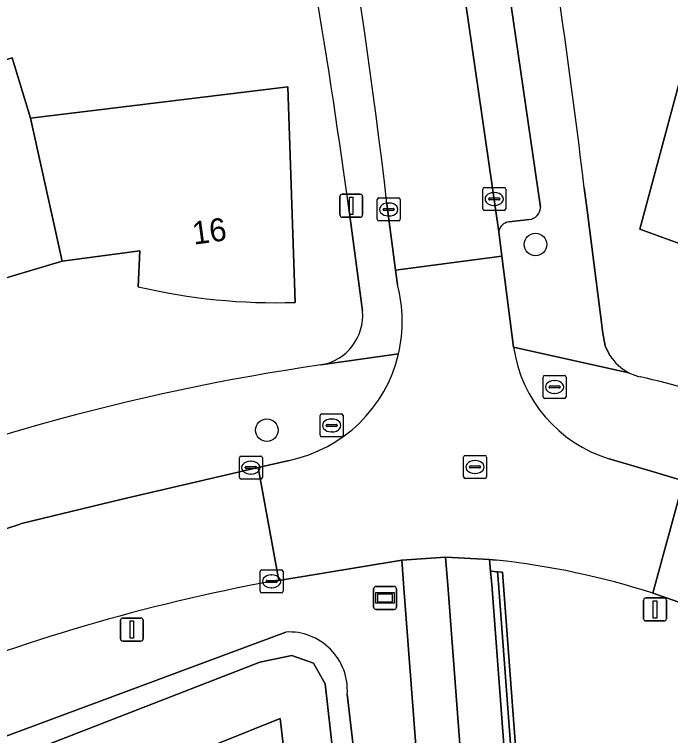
# Model space of a CAD drawing. Extents: x 159053 to 160042, y 380449 to 381423.
# Drawn here: x 159468.49 to 159497.02, y 380869.78 to 380901.12 of the extents above; entities that cross this region are included whole.
import ezdxf

# ---------------------------------------------------------------- set-up
doc = ezdxf.new("R2010")
doc.units = 0
for name, color, linetype in [('IMGEO_Boom', 7, 'Continuous'), ('IMGEO_Erf', 7, 'Continuous'), ('IMGEO_Fietspad_gesloten', 7, 'Continuous'), ('IMGEO_Groenvoorziening', 7, 'Continuous'), ('IMGEO_Haag', 7, 'Continuous'), ('IMGEO_Kolk', 7, 'Continuous'), ('IMGEO_Lichtmast', 7, 'Continuous'), ('IMGEO_Oever', 7, 'Continuous'), ('IMGEO_Pand', 7, 'Continuous'), ('IMGEO_Pand_nummerreeks', 7, 'Continuous'), ('IMGEO_Parkeervlak_open', 7, 'Continuous'), ('IMGEO_Rijbaan_lokaal_open', 7, 'Continuous'), ('IMGEO_Rioolput', 7, 'Continuous'), ('IMGEO_Straatnaambord', 7, 'Continuous'), ('IMGEO_Voetpad_open', 7, 'Continuous'), ('IMGEO_Waterloop', 7, 'Continuous')]:
    doc.layers.add(name, color=color, linetype=linetype)

msp = doc.modelspace()

# ---------------------------------------------------------------- linework, layer by layer
at = {"layer": 'IMGEO_Boom'}
for centre in [(159491.147, 380891.126), (159479.463, 380883.054)]:
    msp.add_circle(centre, 0.489, dxfattribs=at)
at = {"layer": 'IMGEO_Erf'}
for points in [[(159500, 380887.872), (159498.336, 380889.178), (159499.11, 380890.546), (159498.705, 380890.693), (159495.677, 380891.788), (159497.327, 380897.94), (159498.048, 380900.63), (159502.961, 380898.82), (159509.178, 380896.53), (159508, 380893.993), (159517.592, 380888.432), (159526.109, 380881.368), (159533.241, 380872.87)], [(159452.048, 380890.082), (159450.799, 380892.535), (159457.704, 380896), (159468.395, 380899.243), (159469.193, 380896.611), (159480.383, 380897.975), (159480.699, 380888.61)], [(159493.262, 380893.584), (159493.393, 380892.611), (159494.078, 380887.278), (159494.175, 380886.721), (159494.377, 380886.307)], [(159483.624, 380888.242), (159482.984, 380893.018)], [(159473.88, 380889.287), (159473.945, 380890.848), (159470.574, 380890.395), (159467.154, 380889.382), (159467.832, 380888.03)]]:
    msp.add_lwpolyline(points, dxfattribs=at)
for centre, radius, start, end in [((159206.417, 380859.851), 288.822, 6.70726, 15.08666), ((159160.823, 380848.813), 325.18, 7.81295, 14.88202), ((159479.837, 380914.61), 26.014, 256.7619, 271.8985), ((159481.451, 380888.04), 2.182, 279.6709, 5.3144), ((159496.166, 380887.44), 2.118, 212.3501, 243.0681), ((159495.366, 380792.011), 94.85, 98.21225, 113.24531), ((159496.174, 380887.445), 2.125, 242.9484, 256.8764), ((159486.052, 380843.443), 43.026, 71.0836, 77.0537)]:
    msp.add_arc(centre, radius, start, end, dxfattribs=at)
at = {"layer": 'IMGEO_Fietspad_gesloten'}
msp.add_lwpolyline([(159490.604, 380858.14), (159489.242, 380876.345), (159489.189, 380876.932), (159489.143, 380877.439), (159487.234, 380877.533), (159487.353, 380876.129), (159488.707, 380858.061)], dxfattribs=at)
at = {"layer": 'IMGEO_Groenvoorziening'}
for points in [[(159486.877, 380857.176), (159485.434, 380875.998), (159485.331, 380877.412), (159479.985, 380876.524), (159479.669, 380876.485)], [(159489.447, 380877.408), (159489.295, 380877.424), (159489.143, 380877.439), (159489.189, 380876.932), (159489.493, 380876.901), (159489.703, 380876.879), (159491.166, 380857.506), (159491.299, 380854.681), (159491.259, 380851.955), (159490.971, 380848.541), (159490.671, 380846.467), (159488.814, 380836.91), (159488.914, 380836.911), (159489.136, 380836.913), (159490.645, 380836.924), (159493.43, 380836.403), (159500, 380834.174)], [(159490.9, 380858.2), (159489.539, 380876.395), (159489.493, 380876.901), (159489.189, 380876.932), (159489.242, 380876.345), (159490.604, 380858.14)], [(159491.166, 380857.506), (159489.703, 380876.879), (159489.493, 380876.901), (159489.539, 380876.395), (159490.9, 380858.2)], [(159500, 380874.538), (159498.404, 380875.21), (159497.175, 380875.659), (159496.247, 380875.965)], [(159482.961, 380871.582), (159484.529, 380858.213), (159482.582, 380856.367), (159480.348, 380857.634), (159475.4, 380856.976), (159474.72, 380854.207), (159471.766, 380853.934), (159462.922, 380864.567), (159463.323, 380865.72), (159464.22, 380868.302), (159480.289, 380874.282)]]:
    msp.add_lwpolyline(points, dxfattribs=at)
for centre, radius, start, end in [((159485.875, 380843.831), 33.767, 72.1112, 83.9273), ((159494.779, 380795.337), 82.543, 100.54783, 112.11149), ((159480.434, 380871.753), 2.533, 356.1289, 93.2738)]:
    msp.add_arc(centre, radius, start, end, dxfattribs=at)
at = {"layer": 'IMGEO_Haag'}
for points in [[(159490.9, 380858.2), (159489.539, 380876.395), (159489.493, 380876.901), (159489.189, 380876.932), (159489.242, 380876.345), (159490.604, 380858.14)], [(159491.166, 380857.506), (159489.703, 380876.879), (159489.493, 380876.901), (159489.539, 380876.395), (159490.9, 380858.2)]]:
    msp.add_lwpolyline(points, dxfattribs=at)
at = {"layer": 'IMGEO_Kolk'}
for p, q in [((159488.85, 380892.677), (159488.85, 380893.529)), ((159488.925, 380893.603), (159489.777, 380893.603)), ((159489.338, 380893.383), (159489.363, 380893.383)), ((159489.851, 380893.529), (159489.851, 380892.677)), ((159484.263, 380892.221), (159484.263, 380893.073)), ((159484.338, 380893.147), (159485.19, 380893.147)), ((159485.264, 380893.073), (159485.264, 380892.221)), ((159489.109, 380893.097), (159489.109, 380893.109)), ((159489.547, 380893.06), (159489.149, 380893.06)), ((159489.152, 380893.146), (159489.55, 380893.146)), ((159489.593, 380893.109), (159489.593, 380893.097)), ((159484.565, 380892.69), (159484.963, 380892.69)), ((159484.751, 380892.927), (159484.776, 380892.927)), ((159489.361, 380892.823), (159489.336, 380892.823)), ((159484.522, 380892.641), (159484.522, 380892.653)), ((159484.96, 380892.604), (159484.562, 380892.604)), ((159484.774, 380892.367), (159484.749, 380892.367)), ((159485.006, 380892.653), (159485.006, 380892.641)), ((159489.777, 380892.603), (159488.925, 380892.603)), ((159485.19, 380892.147), (159484.338, 380892.147)), ((159478.272, 380881.002), (159478.272, 380881.854)), ((159478.347, 380881.928), (159479.199, 380881.928)), ((159478.76, 380881.708), (159478.785, 380881.708)), ((159479.273, 380881.854), (159479.273, 380881.002)), ((159478.531, 380881.422), (159478.531, 380881.434)), ((159478.969, 380881.385), (159478.571, 380881.385)), ((159478.574, 380881.471), (159478.972, 380881.471)), ((159479.015, 380881.434), (159479.015, 380881.422)), ((159478.783, 380881.148), (159478.758, 380881.148)), ((159479.199, 380880.928), (159478.347, 380880.928)), ((159479.173, 380876.058), (159479.173, 380876.91)), ((159479.248, 380876.984), (159480.1, 380876.984)), ((159479.661, 380876.764), (159479.686, 380876.764)), ((159480.174, 380876.91), (159480.174, 380876.058)), ((159479.432, 380876.478), (159479.432, 380876.49)), ((159479.87, 380876.441), (159479.472, 380876.441)), ((159479.475, 380876.527), (159479.873, 380876.527)), ((159479.916, 380876.49), (159479.916, 380876.478)), ((159479.684, 380876.204), (159479.659, 380876.204)), ((159480.1, 380875.984), (159479.248, 380875.984))]:
    msp.add_line(p, q, dxfattribs=at)
for points in [[(159488.85, 380892.677), (159488.85, 380893.529)], [(159488.925, 380893.603), (159489.777, 380893.603)], [(159489.851, 380893.529), (159489.851, 380892.677)], [(159484.263, 380892.221), (159484.263, 380893.073)], [(159484.338, 380893.147), (159485.19, 380893.147)], [(159485.264, 380893.073), (159485.264, 380892.221)], [(159489.777, 380892.603), (159488.925, 380892.603)], [(159485.19, 380892.147), (159484.338, 380892.147)], [(159478.272, 380881.002), (159478.272, 380881.854)], [(159478.347, 380881.928), (159479.199, 380881.928)], [(159479.273, 380881.854), (159479.273, 380881.002)], [(159479.199, 380880.928), (159478.347, 380880.928)], [(159479.173, 380876.058), (159479.173, 380876.91)], [(159479.248, 380876.984), (159480.1, 380876.984)], [(159480.174, 380876.91), (159480.174, 380876.058)], [(159480.1, 380875.984), (159479.248, 380875.984)]]:
    msp.add_lwpolyline(points, dxfattribs=at)
for centre, radius, start, end in [((159488.927, 380893.527), 0.0765, 91.552, 178.448), ((159488.927, 380893.527), 0.0765, 91.552, 178.448), ((159489.775, 380893.527), 0.0765, 1.552, 88.448), ((159489.775, 380893.527), 0.0765, 1.552, 88.448), ((159484.34, 380893.071), 0.0765, 91.552, 178.448), ((159484.34, 380893.071), 0.0765, 91.552, 178.448), ((159485.188, 380893.071), 0.0765, 1.552, 88.448), ((159485.188, 380893.071), 0.0765, 1.552, 88.448), ((159489.149, 380893.106), 0.0403, 85.8775, 175.7526), ((159489.146, 380893.096), 0.0366, 178.938, 274.7102), ((159489.55, 380893.103), 0.043, 264.8664, 352.4533), ((159489.554, 380893.108), 0.0386, 1.7309, 96.639), ((159484.562, 380892.65), 0.0403, 85.8775, 175.7526), ((159484.967, 380892.652), 0.0386, 1.7309, 96.639), ((159488.927, 380892.679), 0.0765, 181.552, 268.448), ((159488.927, 380892.679), 0.0765, 181.552, 268.448), ((159489.775, 380892.679), 0.0765, 271.552, 358.448), ((159489.775, 380892.679), 0.0765, 271.552, 358.448), ((159484.559, 380892.64), 0.0366, 178.938, 274.7102), ((159484.963, 380892.647), 0.043, 264.8664, 352.4533), ((159484.34, 380892.223), 0.0765, 181.552, 268.448), ((159484.34, 380892.223), 0.0765, 181.552, 268.448), ((159485.188, 380892.223), 0.0765, 271.552, 358.448), ((159485.188, 380892.223), 0.0765, 271.552, 358.448), ((159478.349, 380881.852), 0.0765, 91.552, 178.448), ((159478.349, 380881.852), 0.0765, 91.552, 178.448), ((159479.197, 380881.852), 0.0765, 1.552, 88.448), ((159479.197, 380881.852), 0.0765, 1.552, 88.448), ((159478.571, 380881.431), 0.0403, 85.8775, 175.7526), ((159478.568, 380881.421), 0.0366, 178.938, 274.7102), ((159478.972, 380881.428), 0.043, 264.8664, 352.4533), ((159478.976, 380881.433), 0.0386, 1.7309, 96.639), ((159478.349, 380881.004), 0.0765, 181.552, 268.448), ((159478.349, 380881.004), 0.0765, 181.552, 268.448), ((159479.197, 380881.004), 0.0765, 271.552, 358.448), ((159479.197, 380881.004), 0.0765, 271.552, 358.448), ((159479.25, 380876.908), 0.0765, 91.552, 178.448), ((159479.25, 380876.908), 0.0765, 91.552, 178.448), ((159480.098, 380876.908), 0.0765, 1.552, 88.448), ((159480.098, 380876.908), 0.0765, 1.552, 88.448), ((159479.472, 380876.487), 0.0403, 85.8775, 175.7526), ((159479.469, 380876.477), 0.0366, 178.938, 274.7102), ((159479.873, 380876.484), 0.043, 264.8664, 352.4533), ((159479.877, 380876.489), 0.0386, 1.7309, 96.639), ((159479.25, 380876.06), 0.0765, 181.552, 268.448), ((159479.25, 380876.06), 0.0765, 181.552, 268.448), ((159480.098, 380876.06), 0.0765, 271.552, 358.448), ((159480.098, 380876.06), 0.0765, 271.552, 358.448)]:
    msp.add_arc(centre, radius, start, end, dxfattribs=at)
for centre, major_axis, ratio, start_param, end_param in [((159489.337, 380893.103), (-0.387, 0.002), 0.722429, 4.712389, 7.853982), ((159489.362, 380893.103), (-0.39, 0.002), 0.717154, 1.570796, 4.712389), ((159484.75, 380892.647), (-0.387, 0.002), 0.722429, 4.712389, 7.853982), ((159484.775, 380892.647), (-0.39, 0.002), 0.717154, 1.570796, 4.712389), ((159478.759, 380881.428), (-0.387, 0.002), 0.722429, 4.712389, 7.853982), ((159478.784, 380881.428), (-0.39, 0.002), 0.717154, 1.570796, 4.712389), ((159479.66, 380876.484), (-0.387, 0.002), 0.722429, 4.712389, 7.853982), ((159479.685, 380876.484), (-0.39, 0.002), 0.717154, 1.570796, 4.712389)]:
    msp.add_ellipse(centre, major_axis=major_axis, ratio=ratio, start_param=start_param, end_param=end_param, dxfattribs=at)
at = {"layer": 'IMGEO_Lichtmast'}
for p, q in [((159482.739, 380893.308), (159483.529, 380893.308)), ((159483.529, 380893.308), (159482.739, 380893.308)), ((159482.639, 380892.408), (159482.639, 380893.208)), ((159482.639, 380893.208), (159482.639, 380892.408)), ((159483.629, 380893.208), (159483.629, 380892.408)), ((159483.629, 380892.408), (159483.629, 380893.208)), ((159483.529, 380892.308), (159482.739, 380892.308)), ((159482.739, 380892.308), (159483.529, 380892.308)), ((159495.944, 380875.762), (159496.734, 380875.762)), ((159496.734, 380875.762), (159495.944, 380875.762)), ((159495.844, 380874.862), (159495.844, 380875.662)), ((159495.844, 380875.662), (159495.844, 380874.862)), ((159496.834, 380875.662), (159496.834, 380874.862)), ((159496.834, 380874.862), (159496.834, 380875.662)), ((159473.205, 380874.891), (159473.995, 380874.891)), ((159473.995, 380874.891), (159473.205, 380874.891)), ((159473.105, 380873.991), (159473.105, 380874.791)), ((159473.105, 380874.791), (159473.105, 380873.991)), ((159474.095, 380874.791), (159474.095, 380873.991)), ((159474.095, 380873.991), (159474.095, 380874.791)), ((159496.734, 380874.762), (159495.944, 380874.762)), ((159495.944, 380874.762), (159496.734, 380874.762)), ((159473.995, 380873.891), (159473.205, 380873.891)), ((159473.205, 380873.891), (159473.995, 380873.891))]:
    msp.add_line(p, q, dxfattribs=at)
for points in [[(159483.059, 380893.183), (159483.209, 380893.183), (159483.209, 380892.433), (159483.059, 380892.433), (159483.059, 380893.183)], [(159496.264, 380875.637), (159496.414, 380875.637), (159496.414, 380874.887), (159496.264, 380874.887), (159496.264, 380875.637)], [(159473.525, 380874.766), (159473.675, 380874.766), (159473.675, 380874.016), (159473.525, 380874.016), (159473.525, 380874.766)]]:
    msp.add_lwpolyline(points, dxfattribs=at)
for centre, start, end in [((159482.739, 380893.208), 90, 180), ((159482.739, 380893.208), 90, 180), ((159483.529, 380893.208), 0, 90), ((159483.529, 380893.208), 360, 90), ((159482.739, 380892.408), 180, 270), ((159482.739, 380892.408), 180, 270), ((159483.529, 380892.408), 270, 0), ((159483.529, 380892.408), 270, 0), ((159495.944, 380875.662), 90, 180), ((159495.944, 380875.662), 90, 180), ((159496.734, 380875.662), 0, 90), ((159496.734, 380875.662), 360, 90), ((159473.205, 380874.791), 90, 180), ((159473.205, 380874.791), 90, 180), ((159473.995, 380874.791), 0, 90), ((159473.995, 380874.791), 360, 90), ((159495.944, 380874.862), 180, 270), ((159495.944, 380874.862), 180, 270), ((159496.734, 380874.862), 270, 0), ((159496.734, 380874.862), 270, 0), ((159473.205, 380873.991), 180, 270), ((159473.205, 380873.991), 180, 270), ((159473.995, 380873.991), 270, 0), ((159473.995, 380873.991), 270, 0)]:
    msp.add_arc(centre, 0.1, start, end, dxfattribs=at)
at = {"layer": 'IMGEO_Oever'}
for points in [[(159480.289, 380874.282), (159464.22, 380868.302), (159463.323, 380865.72), (159462.922, 380864.567), (159471.766, 380853.934), (159474.72, 380854.207), (159475.4, 380856.976)], [(159475.4, 380856.976), (159468.765, 380864.946), (159479.25, 380869.156), (159480.348, 380857.634), (159482.582, 380856.367), (159484.529, 380858.213), (159482.961, 380871.582)]]:
    msp.add_lwpolyline(points, dxfattribs=at)
msp.add_lwpolyline([(159481.451, 380858.491), (159480.05, 380870.529), (159466.844, 380865.221), (159467.401, 380864.43), (159473.892, 380856.707), (159473.34, 380855.221), (159472.236, 380855.476), (159464.508, 380865.327), (159465.357, 380867.62), (159479.158, 380872.971), (159480.559, 380873.268), (159481.493, 380872.928), (159482.003, 380872.037), (159483.489, 380858.788), (159482.343, 380857.514)], close=True, dxfattribs=at)
msp.add_arc((159480.434, 380871.753), 2.533, 356.1289, 93.2738, dxfattribs=at)
at = {"layer": 'IMGEO_Pand'}
for points in [[(159508, 380893.993), (159509.178, 380896.53), (159502.961, 380898.82), (159498.048, 380900.63), (159497.327, 380897.94), (159495.677, 380891.788), (159498.705, 380890.693), (159499.11, 380890.546), (159498.336, 380889.178), (159500, 380887.872)], [(159467.832, 380888.03), (159467.154, 380889.382), (159470.574, 380890.395), (159469.193, 380896.611), (159468.395, 380899.243), (159457.704, 380896), (159458.502, 380893.368), (159462.103, 380884.706)], [(159480.699, 380888.61), (159480.383, 380897.975), (159469.193, 380896.611), (159470.574, 380890.395), (159473.945, 380890.848), (159473.88, 380889.287)]]:
    msp.add_lwpolyline(points, dxfattribs=at)
msp.add_arc((159479.837, 380914.61), 26.014, 256.7619, 271.8985, dxfattribs=at)
at = {"layer": 'IMGEO_Parkeervlak_open'}
for points in [[(159487.807, 380903.688), (159489.547, 380891.673)], [(159491.355, 380892.74), (159489.857, 380903.102)], [(159489.981, 380892.106), (159490.867, 380892.215)]]:
    msp.add_lwpolyline(points, dxfattribs=at)
for centre, radius, start, end in [((159490.839, 380892.73), 0.516, 273.1187, 1.0649), ((159490.045, 380891.608), 0.503, 97.3519, 172.5159)]:
    msp.add_arc(centre, radius, start, end, dxfattribs=at)
at = {"layer": 'IMGEO_Rijbaan_lokaal_open'}
for points in [[(159484.689, 380892.895), (159485.065, 380890.008), (159489.681, 380890.613), (159489.547, 380891.673), (159487.807, 380903.688), (159487.643, 380904.696), (159487.238, 380907.231), (159486.841, 380909.753), (159486.665, 380910.805)], [(159490.194, 380886.662), (159489.681, 380890.613), (159485.065, 380890.008), (159485.146, 380889.383)], [(159480.442, 380881.744), (159479.083, 380881.428), (159479.985, 380876.524), (159485.331, 380877.412), (159487.234, 380877.533), (159489.143, 380877.439), (159489.295, 380877.424), (159489.447, 380877.408)], [(159496.247, 380875.965), (159497.584, 380880.855), (159496.273, 380881.248), (159494.349, 380881.806)], [(159479.669, 380876.485), (159479.985, 380876.524), (159479.083, 380881.428), (159473.183, 380880.057), (159468.803, 380878.992), (159468.661, 380878.94), (159468.204, 380878.79), (159467.748, 380878.638)], [(159500, 380880.029), (159498.154, 380880.684), (159497.584, 380880.855), (159496.247, 380875.965), (159497.175, 380875.659), (159498.404, 380875.21), (159500, 380874.538)]]:
    msp.add_lwpolyline(points, dxfattribs=at)
for centre, radius, start, end in [((159216.691, 380861.712), 269.806, 6.63675, 13.16689), ((159479.181, 380887.788), 6.174, 346.7368, 14.9751), ((159496.103, 380887.512), 5.969, 188.1865, 252.9169), ((159479.181, 380887.789), 6.175, 281.7838, 346.7253), ((159485.875, 380843.831), 33.767, 72.1112, 83.9273), ((159494.779, 380795.337), 82.543, 100.54783, 112.11149)]:
    msp.add_arc(centre, radius, start, end, dxfattribs=at)
at = {"layer": 'IMGEO_Rioolput'}
for p, q in [((159491.474, 380884.506), (159491.474, 380885.358)), ((159491.549, 380885.432), (159492.401, 380885.432)), ((159491.962, 380885.212), (159491.987, 380885.212)), ((159492.475, 380885.358), (159492.475, 380884.506)), ((159491.733, 380884.926), (159491.733, 380884.938)), ((159492.171, 380884.889), (159491.773, 380884.889)), ((159491.776, 380884.975), (159492.174, 380884.975)), ((159492.217, 380884.938), (159492.217, 380884.926)), ((159491.985, 380884.652), (159491.96, 380884.652)), ((159492.401, 380884.432), (159491.549, 380884.432)), ((159481.783, 380882.834), (159481.783, 380883.686)), ((159481.858, 380883.76), (159482.71, 380883.76)), ((159482.784, 380883.686), (159482.784, 380882.834)), ((159482.042, 380883.254), (159482.042, 380883.266)), ((159482.085, 380883.303), (159482.483, 380883.303)), ((159482.271, 380883.54), (159482.296, 380883.54)), ((159482.526, 380883.266), (159482.526, 380883.254)), ((159482.48, 380883.217), (159482.082, 380883.217)), ((159482.294, 380882.98), (159482.269, 380882.98)), ((159482.71, 380882.76), (159481.858, 380882.76)), ((159488.015, 380881.031), (159488.015, 380881.883)), ((159488.09, 380881.957), (159488.942, 380881.957)), ((159488.503, 380881.737), (159488.528, 380881.737)), ((159489.016, 380881.883), (159489.016, 380881.031)), ((159488.274, 380881.451), (159488.274, 380881.463)), ((159488.712, 380881.414), (159488.314, 380881.414)), ((159488.317, 380881.5), (159488.715, 380881.5)), ((159488.758, 380881.463), (159488.758, 380881.451)), ((159488.526, 380881.177), (159488.501, 380881.177)), ((159488.942, 380880.957), (159488.09, 380880.957))]:
    msp.add_line(p, q, dxfattribs=at)
for points in [[(159491.474, 380884.506), (159491.474, 380885.358)], [(159491.549, 380885.432), (159492.401, 380885.432)], [(159492.475, 380885.358), (159492.475, 380884.506)], [(159492.401, 380884.432), (159491.549, 380884.432)], [(159481.783, 380882.834), (159481.783, 380883.686)], [(159481.858, 380883.76), (159482.71, 380883.76)], [(159482.784, 380883.686), (159482.784, 380882.834)], [(159482.71, 380882.76), (159481.858, 380882.76)], [(159488.015, 380881.031), (159488.015, 380881.883)], [(159488.09, 380881.957), (159488.942, 380881.957)], [(159489.016, 380881.883), (159489.016, 380881.031)], [(159488.942, 380880.957), (159488.09, 380880.957)]]:
    msp.add_lwpolyline(points, dxfattribs=at)
for centre, radius, start, end in [((159491.551, 380885.356), 0.0765, 91.552, 178.448), ((159491.551, 380885.356), 0.0765, 91.552, 178.448), ((159492.399, 380885.356), 0.0765, 1.552, 88.448), ((159492.399, 380885.356), 0.0765, 1.552, 88.448), ((159491.773, 380884.935), 0.0403, 85.8775, 175.7526), ((159491.77, 380884.925), 0.0366, 178.938, 274.7102), ((159492.174, 380884.932), 0.043, 264.8664, 352.4533), ((159492.178, 380884.937), 0.0386, 1.7309, 96.639), ((159491.551, 380884.508), 0.0765, 181.552, 268.448), ((159491.551, 380884.508), 0.0765, 181.552, 268.448), ((159492.399, 380884.508), 0.0765, 271.552, 358.448), ((159492.399, 380884.508), 0.0765, 271.552, 358.448), ((159481.86, 380883.684), 0.0765, 91.552, 178.448), ((159481.86, 380883.684), 0.0765, 91.552, 178.448), ((159482.708, 380883.684), 0.0765, 1.552, 88.448), ((159482.708, 380883.684), 0.0765, 1.552, 88.448), ((159482.082, 380883.263), 0.0403, 85.8775, 175.7526), ((159482.487, 380883.265), 0.0386, 1.7309, 96.639), ((159482.079, 380883.253), 0.0366, 178.938, 274.7102), ((159482.483, 380883.26), 0.043, 264.8664, 352.4533), ((159481.86, 380882.836), 0.0765, 181.552, 268.448), ((159481.86, 380882.836), 0.0765, 181.552, 268.448), ((159482.708, 380882.836), 0.0765, 271.552, 358.448), ((159482.708, 380882.836), 0.0765, 271.552, 358.448), ((159488.092, 380881.881), 0.0765, 91.552, 178.448), ((159488.092, 380881.881), 0.0765, 91.552, 178.448), ((159488.94, 380881.881), 0.0765, 1.552, 88.448), ((159488.94, 380881.881), 0.0765, 1.552, 88.448), ((159488.314, 380881.46), 0.0403, 85.8775, 175.7526), ((159488.311, 380881.45), 0.0366, 178.938, 274.7102), ((159488.715, 380881.457), 0.043, 264.8664, 352.4533), ((159488.719, 380881.462), 0.0386, 1.7309, 96.639), ((159488.092, 380881.033), 0.0765, 181.552, 268.448), ((159488.092, 380881.033), 0.0765, 181.552, 268.448), ((159488.94, 380881.033), 0.0765, 271.552, 358.448), ((159488.94, 380881.033), 0.0765, 271.552, 358.448)]:
    msp.add_arc(centre, radius, start, end, dxfattribs=at)
for centre, major_axis, ratio, start_param, end_param in [((159491.961, 380884.932), (-0.387, 0.002), 0.722429, 4.712389, 7.853982), ((159491.986, 380884.932), (-0.39, 0.002), 0.717154, 1.570796, 4.712389), ((159482.27, 380883.26), (-0.387, 0.002), 0.722429, 4.712389, 7.853982), ((159482.295, 380883.26), (-0.39, 0.002), 0.717154, 1.570796, 4.712389), ((159488.502, 380881.457), (-0.387, 0.002), 0.722429, 4.712389, 7.853982), ((159488.527, 380881.457), (-0.39, 0.002), 0.717154, 1.570796, 4.712389)]:
    msp.add_ellipse(centre, major_axis=major_axis, ratio=ratio, start_param=start_param, end_param=end_param, dxfattribs=at)
at = {"layer": 'IMGEO_Straatnaambord'}
for p, q in [((159484.11, 380875.362), (159484.11, 380876.162)), ((159484.11, 380876.162), (159484.11, 380875.362)), ((159484.21, 380876.262), (159485, 380876.262)), ((159485, 380876.262), (159484.21, 380876.262)), ((159485.1, 380876.162), (159485.1, 380875.362)), ((159485.1, 380875.362), (159485.1, 380876.162)), ((159485, 380875.262), (159484.21, 380875.262)), ((159484.21, 380875.262), (159485, 380875.262))]:
    msp.add_line(p, q, dxfattribs=at)
for points in [[(159484.211, 380875.994), (159484.999, 380875.994), (159484.999, 380875.53), (159484.211, 380875.53), (159484.211, 380875.994)], [(159484.276, 380875.929), (159484.276, 380875.595), (159484.934, 380875.595), (159484.934, 380875.929), (159484.276, 380875.929)]]:
    msp.add_lwpolyline(points, dxfattribs=at)
for centre, start, end in [((159484.21, 380876.162), 90, 180), ((159484.21, 380876.162), 90, 180), ((159485, 380876.162), 0, 90), ((159485, 380876.162), 360, 90), ((159484.21, 380875.362), 180, 270), ((159484.21, 380875.362), 180, 270), ((159485, 380875.362), 270, 0), ((159485, 380875.362), 270, 0)]:
    msp.add_arc(centre, 0.1, start, end, dxfattribs=at)
at = {"layer": 'IMGEO_Voetpad_open'}
for points in [[(159489.857, 380903.102), (159491.355, 380892.74)], [(159494.377, 380886.307), (159494.175, 380886.721), (159494.078, 380887.278), (159493.393, 380892.611), (159493.262, 380893.584)], [(159482.984, 380893.018), (159483.624, 380888.242)], [(159485.146, 380889.383), (159485.065, 380890.008), (159484.689, 380892.895)], [(159490.867, 380892.215), (159489.981, 380892.106)], [(159489.547, 380891.673), (159489.681, 380890.613), (159490.194, 380886.662), (159495.207, 380885.552)], [(159495.207, 380885.552), (159490.194, 380886.662)], [(159481.818, 380885.889), (159485.191, 380886.371)], [(159485.191, 380886.371), (159481.818, 380885.889)], [(159467.748, 380878.638), (159468.204, 380878.79), (159468.661, 380878.94), (159468.803, 380878.992), (159473.183, 380880.057), (159479.083, 380881.428), (159480.442, 380881.744)], [(159494.349, 380881.806), (159496.273, 380881.248), (159497.584, 380880.855), (159498.154, 380880.684)], [(159487.353, 380876.129), (159487.234, 380877.533), (159485.331, 380877.412), (159485.434, 380875.998), (159486.877, 380857.176)], [(159488.707, 380858.061), (159487.353, 380876.129)]]:
    msp.add_lwpolyline(points, dxfattribs=at)
for centre, radius, start, end in [((159206.417, 380859.851), 288.822, 6.70726, 15.08666), ((159160.823, 380848.813), 325.18, 7.81295, 14.88202), ((159216.691, 380861.712), 269.806, 6.63675, 13.16689), ((159490.839, 380892.73), 0.516, 273.1187, 1.0649), ((159490.045, 380891.608), 0.503, 97.3519, 172.5159), ((159479.181, 380887.788), 6.174, 346.7368, 14.9751), ((159481.451, 380888.04), 2.182, 279.6709, 5.3144), ((159496.103, 380887.512), 5.969, 188.1865, 252.9169), ((159479.181, 380887.789), 6.175, 281.7838, 346.7253), ((159496.166, 380887.44), 2.118, 212.3501, 243.0681), ((159495.366, 380792.011), 94.85, 98.21225, 113.24531), ((159496.174, 380887.445), 2.125, 242.9484, 256.8764), ((159486.052, 380843.443), 43.026, 71.0836, 77.0537)]:
    msp.add_arc(centre, radius, start, end, dxfattribs=at)
at = {"layer": 'IMGEO_Waterloop'}
msp.add_lwpolyline([(159481.451, 380858.491), (159482.343, 380857.514), (159483.489, 380858.788), (159482.003, 380872.037), (159481.493, 380872.928), (159480.559, 380873.268), (159479.158, 380872.971), (159465.357, 380867.62), (159464.508, 380865.327), (159472.236, 380855.476), (159473.34, 380855.221), (159473.892, 380856.707), (159467.401, 380864.43), (159466.844, 380865.221), (159480.05, 380870.529)], close=True, dxfattribs=at)

# ---------------------------------------------------------------- texts
at = {"layer": 'IMGEO_Pand_nummerreeks'}
msp.add_text('16', height=1, rotation=7.6458, dxfattribs=at).set_placement((159476.292, 380891.114))

doc.saveas('drawing.dxf')
